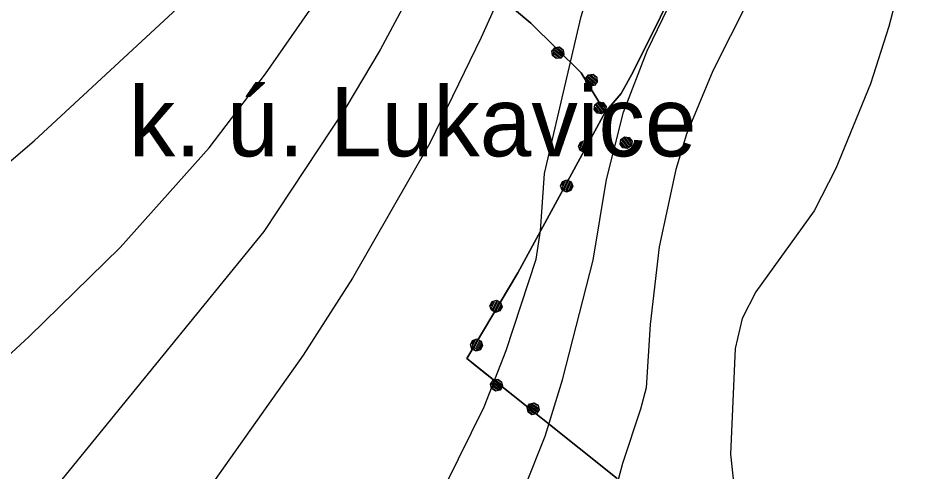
# Model space of a CAD drawing. Extents: x -645676 to -642474, y -1077513 to -1072613.
# Drawn here: x -644289.3 to -644025.9, y -1077150 to -1077019.5 of the extents above; entities that cross this region are included whole.
import ezdxf

# ---------------------------------------------------------------- set-up
doc = ezdxf.new("R2010")
doc.units = 0
for name, color, linetype in [('katastr_ln___zem____popis', 7, 'Continuous'), ('KULTURY_STAV', 7, 'Continuous'), ('OBVOD_PU', 7, 'Continuous'), ('SPRAV_HR_STAV', 7, 'Continuous'), ('VRSTEVNICE', 7, 'Continuous')]:
    doc.layers.add(name, color=color, linetype=linetype)

# ---------------------------------------------------------------- blocks, each defined once
blk = doc.blocks.new('2$0620')
for points in [[(-1.07, 0.32), (-0.88, 0.13), (-0.88, -0.14), (-1.07, -0.33), (-1.34, -0.33), (-1.53, -0.14), (-1.53, 0.13), (-1.34, 0.32), (-1.07, 0.32), (-1.08, 0.28), (-1.32, 0.28), (-1.4, 0.2), (-1, 0.2), (-0.92, 0.12), (-1.48, 0.12), (-1.48, 0.04), (-0.92, 0.04), (-0.92, -0.04), (-1.48, -0.04), (-1.48, -0.12), (-0.92, -0.12), (-1, -0.2), (-1.4, -0.2), (-1.32, -0.28), (-1.08, -0.28)], [(1.43, 0.32), (1.62, 0.13), (1.62, -0.14), (1.43, -0.33), (1.16, -0.33), (0.97, -0.14), (0.97, 0.13), (1.16, 0.32), (1.43, 0.32), (1.4, 0.28), (1.16, 0.28), (1.08, 0.2), (1.48, 0.2), (1.56, 0.12), (1, 0.12), (1, 0.04), (1.56, 0.04), (1.56, -0.04), (1, -0.04), (1, -0.12), (1.56, -0.12), (1.48, -0.2), (1.08, -0.2), (1.16, -0.28), (1.4, -0.28)]]:
    blk.add_lwpolyline(points)

msp = doc.modelspace()

# ---------------------------------------------------------------- linework, layer by layer
at = {"layer": 'KULTURY_STAV'}
for points in [[(-644096.54, -1077003.36), (-644112.21, -1077034.98), (-644115.6, -1077041.23), (-644120.24, -1077046.56), (-644127.18, -1077035.22), (-644141.62, -1077020.93), (-644231.02, -1076946.1)], [(-644116.74, -1077151.99), (-644157.93, -1077119.23), (-644160.12, -1077117.49), (-644145.38, -1077092.78), (-644120.24, -1077046.56), (-644115.6, -1077041.23), (-644112.21, -1077034.98), (-644096.54, -1077003.36), (-644085.14, -1076975.2), (-644078.66, -1076955.95), (-644076.24, -1076953.97), (-644069.62, -1076948.55), (-644053.14, -1076948.94), (-644051.14, -1076948.99), (-644044.64, -1076951.44), (-644041.75, -1076952.53), (-644040.86, -1076952.86), (-644022.33, -1076954.94)]]:
    msp.add_lwpolyline(points, dxfattribs=at)
at = {"layer": 'OBVOD_PU'}
msp.add_lwpolyline([(-644116.74, -1077151.99), (-644160.12, -1077117.49), (-644145.38, -1077092.78), (-644120.24, -1077046.56), (-644127.18, -1077035.22), (-644141.62, -1077020.93), (-644231.02, -1076946.1), (-644249.2, -1076951.23), (-644274.02, -1076959.58), (-644280.27, -1076961.68), (-644286.38, -1076963.33), (-644295.83, -1076965.87)], dxfattribs=at)
at = {"layer": 'SPRAV_HR_STAV'}
for p, q in [((-644231.02, -1076946.1), (-644141.62, -1077020.93)), ((-644141.62, -1077020.93), (-644127.18, -1077035.22)), ((-644127.18, -1077035.22), (-644120.24, -1077046.56)), ((-644120.24, -1077046.56), (-644145.38, -1077092.78)), ((-644145.38, -1077092.78), (-644160.12, -1077117.49)), ((-644160.12, -1077117.49), (-644116.74, -1077151.99))]:
    msp.add_line(p, q, dxfattribs=at)
at = {"layer": 'VRSTEVNICE'}
for points in [[(-644301.48, -1077069.13), (-644284.68, -1077054.8), (-644233.13, -1077007.01), (-644211.55, -1076985.86), (-644200.11, -1076972.68), (-644187.65, -1076954.58), (-644182.01, -1076948.21), (-644175.63, -1076942.27), (-644168.1, -1076936.91), (-644163.03, -1076929.53), (-644158.98, -1076920.98), (-644151.01, -1076890.14), (-644144.5, -1076855.38), (-644138.85, -1076816.28)], [(-644335.81, -1077150.81), (-644323.93, -1077144.01), (-644309.16, -1077132.28), (-644286.13, -1077111.13), (-644259.92, -1077085.5), (-644234.29, -1077056.82), (-644218.07, -1077035.54), (-644187.22, -1076991.22), (-644168.54, -1076966.89), (-644160.43, -1076951.68), (-644127.41, -1076861.17), (-644124.08, -1076849.01), (-644121.76, -1076842.92), (-644117.42, -1076836.84), (-644111.91, -1076832.35), (-644109.16, -1076831.19), (-644104.09, -1076831.63), (-644098.88, -1076833.66), (-644091.93, -1076837.86)], [(-644091.93, -1076837.86), (-644084.98, -1076844.23), (-644073.25, -1076860.01), (-644064.7, -1076874.21), (-644059.92, -1076886.37), (-644054.85, -1076904.62), (-644052.83, -1076914.75), (-644051.23, -1076930.98), (-644052.1, -1076943.14), (-644055.58, -1076959.36), (-644063.11, -1076980.79), (-644068.76, -1076994.12), (-644089.18, -1077034.67), (-644096.85, -1077052.91), (-644099.89, -1077063.05), (-644104.67, -1077085.35), (-644107.28, -1077107.66), (-644108.44, -1077125.9), (-644110.03, -1077131.99), (-644115.24, -1077147.63), (-644118.28, -1077159.21)], [(-643906.42, -1076930.77), (-643977.23, -1076920.55), (-643988.53, -1076920.55), (-643996.06, -1076922.28), (-643999.82, -1076924.17), (-644006.63, -1076929.53), (-644011.41, -1076935.32), (-644013.29, -1076938.79), (-644021.54, -1076963.7), (-644029.07, -1076982.82), (-644032.84, -1077000.2), (-644038.49, -1077021.92), (-644043.85, -1077038.43), (-644053.84, -1077062.76), (-644060.07, -1077074.93), (-644076.87, -1077098.24), (-644080.78, -1077105.92), (-644082.8, -1077114.61), (-644084.11, -1077145.02), (-644082.8, -1077157.48)], [(-644166.08, -1077153.71), (-644155.07, -1077131.41), (-644148.7, -1077115.19), (-644140.15, -1077088.83), (-644138.85, -1077080.72), (-644137.69, -1077064.21), (-644127.12, -1077019.03), (-644122.92, -1077005.12), (-644113.36, -1076980.79), (-644109.89, -1076966.89), (-644109.89, -1076963.42), (-644110.81, -1076960.65), (-644112.48, -1076959.06), (-644116.69, -1076958.93), (-644120.02, -1076960.52), (-644124.22, -1076964.57), (-644133.78, -1076978.77), (-644141.31, -1076992.67), (-644155.94, -1077025.11), (-644170.71, -1077055.52), (-644193.01, -1077094.33), (-644207.2, -1077116.49), (-644241.82, -1077165.44)], [(-644143.19, -1077154), (-644137.55, -1077139.81), (-644132.48, -1077123.59), (-644123.64, -1077089.12), (-644119.88, -1077065.95), (-644114.95, -1077046.54), (-644108.15, -1077028.87), (-644087.15, -1076985.43)], [(-644166.65, -1076994.41), (-644185.05, -1077028.58), (-644194.9, -1077045.24), (-644218.5, -1077080.87), (-644286.42, -1077164.14)]]:
    msp.add_lwpolyline(points, dxfattribs=at)

# ---------------------------------------------------------------- block references
at = {"layer": 'SPRAV_HR_STAV'}
for p, xscale, yscale, rotation in [((-644129.18, -1077033.24), 5, 5.000000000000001, -39.197865), ((-644118.05, -1077050.15), 5.000000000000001, 4.999999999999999, -53.27209299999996), ((-644128.6, -1077061.93), 4.999999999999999, 5.000000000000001, -114.32845200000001), ((-644154.35, -1077107.81), 5, 4.999999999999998, -116.64237900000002), ((-644146.42, -1077128.38), 5, 5, -32.883809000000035)]:
    msp.add_blockref('2$0620', p, dxfattribs=dict(at, xscale=xscale, yscale=yscale, rotation=rotation))

# ---------------------------------------------------------------- texts
at = {"layer": 'katastr_ln___zem____popis'}
msp.add_text('k. ú. Lukavice', height=20, dxfattribs=at).set_placement((-644257.43, -1077059.27))

doc.saveas('drawing.dxf')
